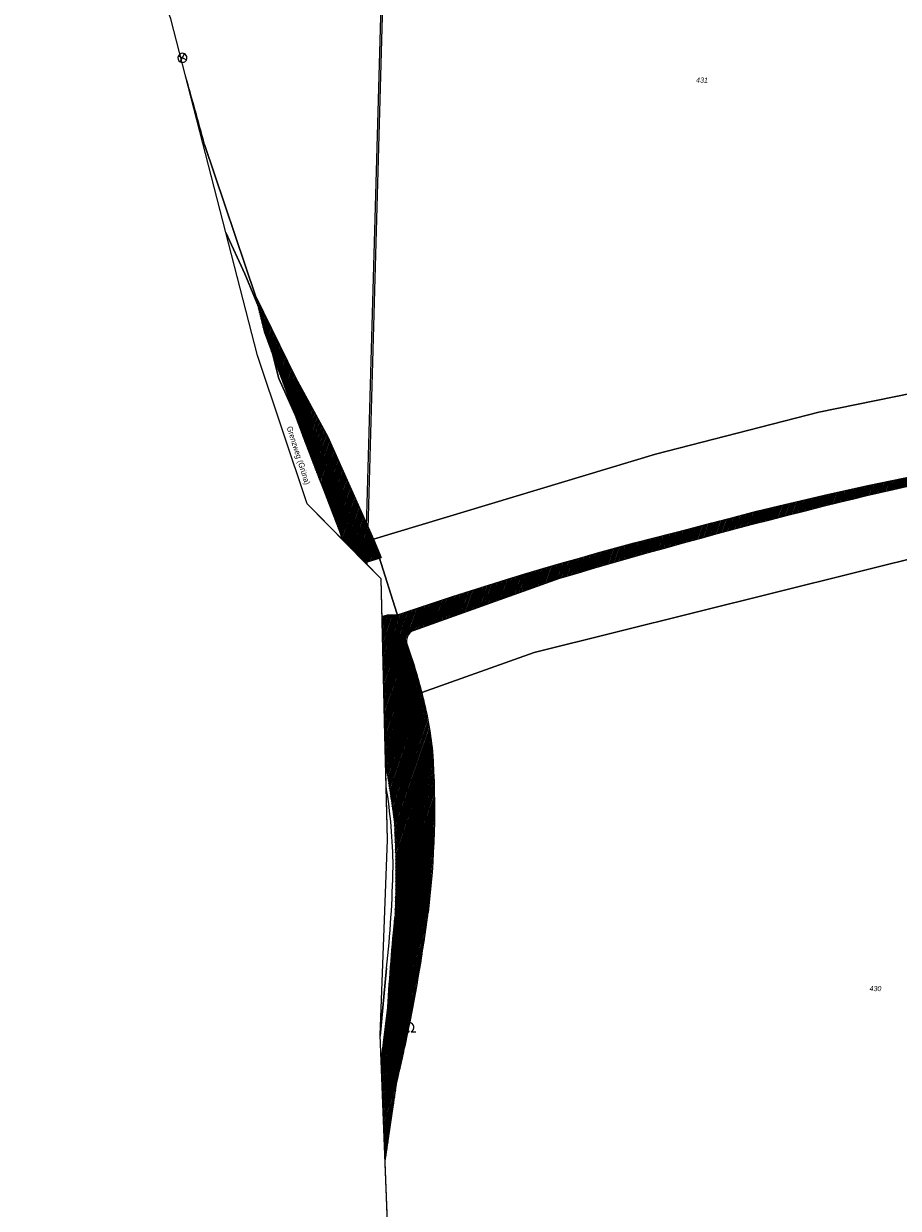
# Model space of a CAD drawing. Header units: metres. Extents: x 345144 to 348639, y 5629211 to 5635235.
# Tile 556 of 656: x 345836 to 345981, y 5631502 to 5631697. Entities that reach past the tile are written whole.
import ezdxf
from ezdxf.enums import TextEntityAlignment as Align

# ---------------------------------------------------------------- set-up
doc = ezdxf.new("R2010")
doc.units = ezdxf.units.M
doc.header["$MEASUREMENT"] = 0
for name, color, linetype in [('028 Geländeform', 7, 'Continuous'), ('065-066 Ver_Entsorgung', 7, 'Continuous'), ('081-083 Topographie', 7, 'Continuous'), ('081-083 Topographie Ausg.', 7, 'Continuous'), ('AX Flurstück', 7, 'Continuous'), ('Blatt', 7, 'Continuous'), ('Definitionslinie', 7, 'Continuous'), ('Gemeinde Lokation', 7, 'Continuous'), ('Ortsteil Lokation', 7, 'Continuous'), ('Präsentationsobjekt -Text (punktförmig)', 7, 'Continuous'), ('Strasse Lokation', 7, 'Continuous')]:
    doc.layers.add(name, color=color, linetype=linetype)
doc.styles.add('ARIAL', font='arial.ttf', dxfattribs={"height": 1})
doc.styles.add('ARIALIT', font='ariali.ttf', dxfattribs={"height": 1})
pattern_1 = [(250.9552151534, (0, 0), (0.1890527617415, -0.065261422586), [])]

# ---------------------------------------------------------------- blocks, each defined once
blk = doc.blocks.new('alk_3504_nrw')
at = {"color": 134, "lineweight": 5, "true_color": 0x00b2b2, "flags": 128}
for points in [[(-0.729333, -0.684), (-0.707333, -0.707333), (0.707333, 0.707333)], [(-0.707333, 0.707333), (0.707333, -0.707333)]]:
    blk.add_lwpolyline(points, dxfattribs=at)
at = {"color": 134, "lineweight": 5, "true_color": 0x00b2b2}
for start, end in [(90, -90), (-90, 90)]:
    blk.add_arc((0, 0), 1, start, end, dxfattribs=at)
blk = doc.blocks.new('alk_7100_nrwx2')
at = {"true_color": 0x2e2e2e}
h = blk.add_hatch(color=250, dxfattribs=at)
edge = h.paths.add_edge_path(flags=0)
edge.add_arc((0.024073, -0.597267), 0.057254, 180, 360, ccw=False)
edge.add_arc((0.024073, -0.597267), 0.057255, 0, 180, ccw=False)
at = {"color": 250, "lineweight": 5, "true_color": 0x2e2e2e, "flags": 128}
blk.add_lwpolyline([(0.349382, -0.597267), (1, -0.597267)], dxfattribs=at)
at = {"color": 250, "lineweight": 5, "true_color": 0x2e2e2e}
for centre, radius, start, end in [((0.024073, 0.012362), 0.690995, -61.91481688, -118.08518312), ((0.024073, -0.597267), 0.057255, 0, 180), ((0.024073, -0.597267), 0.057254, 180, 0)]:
    blk.add_arc(centre, radius, start, end, dxfattribs=at)

msp = doc.modelspace()

# ---------------------------------------------------------------- hatches: boundary and pattern name
at = {"layer": '028 Geländeform', "true_color": 0xb27500}
h = msp.add_hatch(dxfattribs=at)
h.set_pattern_fill('_USER', color=44, scale=0.2, angle=250.95521515, style=0, pattern_type=0)
h.set_pattern_definition(pattern_1)
h.paths.add_polyline_path([(345892.424, 5631608.221), (345888.836, 5631611.862), (345882.472, 5631628.288), (345875.781, 5631646.403), (345874.297, 5631652.321), (345880.949, 5631638.789), (345886.261, 5631629.002), (345893.82, 5631612.117), (345895.083, 5631609.074), (345894.805, 5631608.987), (345894.084, 5631608.76)], flags=0)
h = msp.add_hatch(dxfattribs=at)
h.set_pattern_fill('_USER', color=44, scale=0.2, angle=250.95521515, style=0, pattern_type=0)
h.set_pattern_definition(pattern_1)
h.paths.add_polyline_path([(346006.062, 5631625.304), (346003.8535, 5631624.95725), (346001.649703, 5631624.587063), (345999.445906, 5631624.216875), (345997.246813, 5631623.82325), (345995.047719, 5631623.429625), (345992.853328, 5631623.012563), (345990.658938, 5631622.5955), (345988.46925, 5631622.155), (345986.279563, 5631621.7145), (345984.094578, 5631621.250563), (345981.909594, 5631620.786625), (345979.729313, 5631620.29925), (345977.549031, 5631619.811875), (345975.373453, 5631619.301063), (345973.197875, 5631618.79025), (345971.027, 5631618.256), (345971.027, 5631618.256), (345968.108375, 5631617.5375), (345965.194516, 5631616.801531), (345962.280656, 5631616.065563), (345959.371563, 5631615.312125), (345956.462469, 5631614.558688), (345953.558141, 5631613.787781), (345950.653813, 5631613.016875), (345947.75425, 5631612.2285), (345944.854688, 5631611.440125), (345941.959891, 5631610.634281), (345939.065094, 5631609.828438), (345936.175063, 5631609.005125), (345933.285031, 5631608.181813), (345930.399766, 5631607.341031), (345927.5145, 5631606.50025), (345924.634, 5631605.642), (345924.634, 5631605.642), (345900.455, 5631597.027), (345900.455, 5631597.027), (345898.127, 5631598.423), (345898.127, 5631598.423), (345896.129, 5631599.621), (345896.129, 5631599.621), (345897.743, 5631599.646), (345897.743, 5631599.646), (345897.938, 5631599.649), (345897.938, 5631599.649), (345900.90425, 5631600.6635), (345903.880109, 5631601.645406), (345906.855969, 5631602.627313), (345909.841437, 5631603.576625), (345912.826906, 5631604.525938), (345915.821984, 5631605.442656), (345918.817063, 5631606.359375), (345921.82175, 5631607.2435), (345924.826438, 5631608.127625), (345927.840734, 5631608.979156), (345930.855031, 5631609.830688), (345933.878938, 5631610.649625), (345936.902844, 5631611.468563), (345939.936359, 5631612.254906), (345942.969875, 5631613.04125), (345946.013, 5631613.795), (345946.013, 5631613.795), (345949.70675, 5631614.80175), (345953.41175, 5631615.755578), (345957.11675, 5631616.709406), (345960.833, 5631617.610313), (345964.54925, 5631618.511219), (345968.27675, 5631619.359203), (345972.00425, 5631620.207188), (345975.743, 5631621.00225), (345979.48175, 5631621.797313), (345983.23175, 5631622.539453), (345986.98175, 5631623.281594), (345990.743, 5631623.970813), (345994.50425, 5631624.660031), (345998.27675, 5631625.296328), (346002.04925, 5631625.932625), (346005.833, 5631626.516), (346005.833, 5631626.516)], flags=0)
h = msp.add_hatch(dxfattribs=at)
h.set_pattern_fill('_USER', color=44, scale=0.2, angle=250.95521515, style=0, pattern_type=0)
h.set_pattern_definition(pattern_1)
edge = h.paths.add_edge_path(flags=0)
edge.add_line((345897.29, 5631565.197), (345897.213625, 5631565.80525))
edge.add_line((345897.213625, 5631565.80525), (345897.133516, 5631566.412875))
edge.add_line((345897.133516, 5631566.412875), (345897.053406, 5631567.0205))
edge.add_line((345897.053406, 5631567.0205), (345896.969563, 5631567.6275))
edge.add_line((345896.969563, 5631567.6275), (345896.885719, 5631568.2345))
edge.add_line((345896.885719, 5631568.2345), (345896.798141, 5631568.840875))
edge.add_line((345896.798141, 5631568.840875), (345896.710563, 5631569.44725))
edge.add_line((345896.710563, 5631569.44725), (345896.61925, 5631570.053))
edge.add_line((345896.61925, 5631570.053), (345896.527938, 5631570.65875))
edge.add_line((345896.527938, 5631570.65875), (345896.432891, 5631571.263875))
edge.add_line((345896.432891, 5631571.263875), (345896.337844, 5631571.869))
edge.add_line((345896.337844, 5631571.869), (345896.239063, 5631572.4735))
edge.add_line((345896.239063, 5631572.4735), (345896.140281, 5631573.078))
edge.add_line((345896.140281, 5631573.078), (345896.037766, 5631573.681875))
edge.add_line((345896.037766, 5631573.681875), (345895.93525, 5631574.28575))
edge.add_line((345895.93525, 5631574.28575), (345895.829, 5631574.889))
edge.add_line((345895.829, 5631574.889), (345895.829, 5631574.889))
edge.add_line((345895.829, 5631574.889), (345895.227, 5631599.33))
edge.add_line((345895.227, 5631599.33), (345896.129, 5631599.621))
edge.add_line((345896.129, 5631599.621), (345898.127, 5631598.423))
edge.add_line((345898.127, 5631598.423), (345900.455, 5631597.027))
edge.add_arc((345901.202, 5631595.236), 1.940539, 112.64030582, 198.60302592)
edge.add_line((345899.363, 5631594.617), (345899.5405, 5631594.135625))
edge.add_line((345899.5405, 5631594.135625), (345899.7115, 5631593.65225))
edge.add_line((345899.7115, 5631593.65225), (345899.8825, 5631593.168875))
edge.add_line((345899.8825, 5631593.168875), (345900.047, 5631592.6835))
edge.add_line((345900.047, 5631592.6835), (345900.2115, 5631592.198125))
edge.add_line((345900.2115, 5631592.198125), (345900.3695, 5631591.71075))
edge.add_line((345900.3695, 5631591.71075), (345900.5275, 5631591.223375))
edge.add_line((345900.5275, 5631591.223375), (345900.679, 5631590.734))
edge.add_line((345900.679, 5631590.734), (345900.8305, 5631590.244625))
edge.add_line((345900.8305, 5631590.244625), (345900.9755, 5631589.75325))
edge.add_line((345900.9755, 5631589.75325), (345901.1205, 5631589.261875))
edge.add_line((345901.1205, 5631589.261875), (345901.259, 5631588.7685))
edge.add_line((345901.259, 5631588.7685), (345901.3975, 5631588.275125))
edge.add_line((345901.3975, 5631588.275125), (345901.5295, 5631587.77975))
edge.add_line((345901.5295, 5631587.77975), (345901.6615, 5631587.284375))
edge.add_line((345901.6615, 5631587.284375), (345901.787, 5631586.787))
edge.add_line((345901.787, 5631586.787), (345901.787, 5631586.787))
edge.add_line((345901.787, 5631586.787), (345901.938875, 5631586.185125))
edge.add_line((345901.938875, 5631586.185125), (345902.080953, 5631585.581453))
edge.add_line((345902.080953, 5631585.581453), (345902.223031, 5631584.977781))
edge.add_line((345902.223031, 5631584.977781), (345902.355313, 5631584.372313))
edge.add_line((345902.355313, 5631584.372313), (345902.487594, 5631583.766844))
edge.add_line((345902.487594, 5631583.766844), (345902.610078, 5631583.159578))
edge.add_line((345902.610078, 5631583.159578), (345902.732563, 5631582.552313))
edge.add_line((345902.732563, 5631582.552313), (345902.84525, 5631581.94325))
edge.add_line((345902.84525, 5631581.94325), (345902.957938, 5631581.334188))
edge.add_line((345902.957938, 5631581.334188), (345903.060828, 5631580.723328))
edge.add_line((345903.060828, 5631580.723328), (345903.163719, 5631580.112469))
edge.add_line((345903.163719, 5631580.112469), (345903.256812, 5631579.499813))
edge.add_line((345903.256812, 5631579.499813), (345903.349906, 5631578.887156))
edge.add_line((345903.349906, 5631578.887156), (345903.433203, 5631578.272703))
edge.add_line((345903.433203, 5631578.272703), (345903.5165, 5631577.65825))
edge.add_line((345903.5165, 5631577.65825), (345903.59, 5631577.042))
edge.add_line((345903.59, 5631577.042), (345903.59, 5631577.042))
edge.add_line((345903.59, 5631577.042), (345903.69675, 5631575.372625))
edge.add_line((345903.69675, 5631575.372625), (345903.765219, 5631573.704328))
edge.add_line((345903.765219, 5631573.704328), (345903.833688, 5631572.036031))
edge.add_line((345903.833688, 5631572.036031), (345903.863875, 5631570.368813))
edge.add_line((345903.863875, 5631570.368813), (345903.894063, 5631568.701594))
edge.add_line((345903.894063, 5631568.701594), (345903.885969, 5631567.035453))
edge.add_line((345903.885969, 5631567.035453), (345903.877875, 5631565.369313))
edge.add_line((345903.877875, 5631565.369313), (345903.8315, 5631563.70425))
edge.add_line((345903.8315, 5631563.70425), (345903.785125, 5631562.039188))
edge.add_line((345903.785125, 5631562.039188), (345903.700469, 5631560.375203))
edge.add_line((345903.700469, 5631560.375203), (345903.615813, 5631558.711219))
edge.add_line((345903.615813, 5631558.711219), (345903.492875, 5631557.048313))
edge.add_line((345903.492875, 5631557.048313), (345903.369938, 5631555.385406))
edge.add_line((345903.369938, 5631555.385406), (345903.208719, 5631553.723578))
edge.add_line((345903.208719, 5631553.723578), (345903.0475, 5631552.06175))
edge.add_line((345903.0475, 5631552.06175), (345902.848, 5631550.401))
edge.add_line((345902.848, 5631550.401), (345902.848, 5631550.401))
edge.add_line((345902.848, 5631550.401), (345897.421, 5631550.767))
edge.add_line((345897.421, 5631550.767), (345897.421, 5631550.767))
edge.add_line((345897.421, 5631550.767), (345897.45225, 5631551.66925))
edge.add_line((345897.45225, 5631551.66925), (345897.473641, 5631552.571406))
edge.add_line((345897.473641, 5631552.571406), (345897.495031, 5631553.473562))
edge.add_line((345897.495031, 5631553.473562), (345897.506563, 5631554.375625))
edge.add_line((345897.506563, 5631554.375625), (345897.518094, 5631555.277687))
edge.add_line((345897.518094, 5631555.277687), (345897.519766, 5631556.179656))
edge.add_line((345897.519766, 5631556.179656), (345897.521438, 5631557.081625))
edge.add_line((345897.521438, 5631557.081625), (345897.51325, 5631557.9835))
edge.add_line((345897.51325, 5631557.9835), (345897.505063, 5631558.885375))
edge.add_line((345897.505063, 5631558.885375), (345897.487016, 5631559.787156))
edge.add_line((345897.487016, 5631559.787156), (345897.468969, 5631560.688938))
edge.add_line((345897.468969, 5631560.688938), (345897.441063, 5631561.590625))
edge.add_line((345897.441063, 5631561.590625), (345897.413156, 5631562.492312))
edge.add_line((345897.413156, 5631562.492312), (345897.375391, 5631563.393906))
edge.add_line((345897.375391, 5631563.393906), (345897.337625, 5631564.2955))
edge.add_line((345897.337625, 5631564.2955), (345897.29, 5631565.197))
h = msp.add_hatch(dxfattribs=at)
h.set_pattern_fill('_USER', color=44, scale=0.2, angle=250.95521515, style=0, pattern_type=0)
h.set_pattern_definition(pattern_1)
h.paths.add_polyline_path([(345895.757, 5631509.329), (345895.116, 5631525.717), (345896.188, 5631534.723), (345896.188, 5631534.723), (345896.245125, 5631535.672375), (345896.307031, 5631536.621359), (345896.368938, 5631537.570344), (345896.435625, 5631538.518938), (345896.502313, 5631539.467531), (345896.573781, 5631540.415734), (345896.64525, 5631541.363938), (345896.7215, 5631542.31175), (345896.79775, 5631543.259563), (345896.878781, 5631544.206984), (345896.959813, 5631545.154406), (345897.045625, 5631546.101438), (345897.131438, 5631547.048469), (345897.222031, 5631547.995109), (345897.312625, 5631548.94175), (345897.408, 5631549.888), (345897.408, 5631549.888), (345897.421, 5631550.767), (345902.848, 5631550.401), (345902.848, 5631550.401), (345902.691625, 5631549.207375), (345902.524797, 5631548.015672), (345902.357969, 5631546.823969), (345902.180688, 5631545.634188), (345902.003406, 5631544.444406), (345901.815672, 5631543.256547), (345901.627938, 5631542.068688), (345901.42975, 5631540.88275), (345901.231563, 5631539.696813), (345901.022922, 5631538.512797), (345900.814281, 5631537.328781), (345900.595188, 5631536.146688), (345900.376094, 5631534.964594), (345900.146547, 5631533.784422), (345899.917, 5631532.60425), (345899.677, 5631531.426), (345899.677, 5631531.426), (345899.56275, 5631530.86375), (345899.446094, 5631530.301953), (345899.329438, 5631529.740156), (345899.210375, 5631529.178813), (345899.091313, 5631528.617469), (345898.969844, 5631528.056578), (345898.848375, 5631527.495688), (345898.7245, 5631526.93525), (345898.600625, 5631526.374813), (345898.474344, 5631525.814828), (345898.348063, 5631525.254844), (345898.219375, 5631524.695313), (345898.090688, 5631524.135781), (345897.959594, 5631523.576703), (345897.8285, 5631523.017625), (345897.695, 5631522.459), (345897.695, 5631522.459)], flags=0)

# ---------------------------------------------------------------- linework, layer by layer
at = {"layer": '081-083 Topographie', "color": 7, "linetype": 'Continuous', "lineweight": 5, "flags": 128}
for points in [[(345874.297, 5631652.321), (345865.912, 5631677.306)], [(345895.995, 5631541.234), (345894.949491, 5631529.961203)]]:
    msp.add_lwpolyline(points, dxfattribs=at)
at = {"layer": '081-083 Topographie', "color": 7, "linetype": 'Continuous', "lineweight": 5}
for centre, radius, start, end in [((345342.076, 5631537.482), 542.176084, 14.94514066, 16.18448132), ((345810.02, 5631557.122), 87.046969, 0.54830288, 9.31540649), ((345705.619, 5631561.781), 191.482227, -6.16000415, -1.14490125)]:
    msp.add_arc(centre, radius, start, end, dxfattribs=at)
at = {"layer": '081-083 Topographie Ausg.', "color": 7, "linetype": 'Continuous', "lineweight": 5, "flags": 128}
for points in [[(345891.808271, 5631608.845865), (345894.495, 5631609.81)], [(345896.807, 5631599.489), (345895.236661, 5631598.925622)]]:
    msp.add_lwpolyline(points, dxfattribs=at)
at = {"layer": 'AX Flurstück', "color": 8, "linetype": 'Continuous', "lineweight": 13, "true_color": 0x808080, "flags": 128}
for points in [[(346010.374, 5631731.956), (346015.997, 5631696.484), (346016.605, 5631692.717), (346022.288, 5631645.645), (346022.494, 5631644.044), (345995.301, 5631638.774), (345967.424, 5631633.109), (345940.432, 5631626.165), (345893.821, 5631612.117), (345889.819, 5631610.865), (345888.621, 5631612.081), (345886.286, 5631620.268), (345882.326, 5631629.445), (345878.201, 5631638.659), (345875.733, 5631648.209), (345872.566, 5631655.918), (345869.411, 5631662.75), (345860.336, 5631698.053)], [(345874.634, 5631642.43), (345869.411, 5631662.75), (345872.566, 5631655.918), (345875.733, 5631648.209), (345878.201, 5631638.659), (345882.326, 5631629.445), (345886.286, 5631620.268), (345888.621, 5631612.081), (345882.862, 5631617.924), (345874.634, 5631642.43)], [(346000.031, 5631613.227), (345920.347, 5631593.367), (345901.788, 5631586.786), (345893.821, 5631612.117), (345940.432, 5631626.165), (345967.424, 5631633.109), (345995.301, 5631638.774)], [(345896.427, 5631492.225), (345895.38, 5631518.953), (345895.372, 5631525.195), (345896.188, 5631534.724), (345897.556, 5631544.816), (345898.259, 5631554.84), (345897.921, 5631564.768), (345896.813, 5631574.68), (345895.655, 5631581.927), (345895.59, 5631584.591), (345901.788, 5631586.786), (345920.347, 5631593.367), (346000.031, 5631613.227), (346026.127, 5631617.269), (346031.32, 5631574.117), (346044.117, 5631520.478), (346054.135, 5631478.406)], [(345901.788, 5631586.786), (345895.59, 5631584.591), (345895.074, 5631605.532), (345889.819, 5631610.865), (345893.821, 5631612.117), (345901.788, 5631586.786)], [(345896.135, 5631562.44), (345895.655, 5631581.927), (345896.813, 5631574.68), (345897.921, 5631564.768), (345898.259, 5631554.84), (345897.556, 5631544.816), (345896.188, 5631534.724), (345895.372, 5631525.195), (345895.38, 5631518.953), (345894.943, 5631530.127), (345896.135, 5631562.44)]]:
    msp.add_lwpolyline(points, dxfattribs=at)
at = {"layer": 'Blatt', "color": 205, "linetype": 'Continuous', "lineweight": 5, "true_color": 0x873099, "flags": 128}
for points in [[(345584.104, 5631677.451), (345518.715, 5631754.457), (345896.548, 5631743.817), (345892.72, 5631607.92), (345882.862, 5631617.924), (345874.634, 5631642.43), (345860.336, 5631698.053), (345854.261, 5631714.326), (345851.905, 5631735.69), (345765.089, 5631714.964), (345693.262, 5631703.408), (345637.915, 5631692.181), (345631.641, 5631697.426), (345584.104, 5631677.451)], [(346389.009, 5631479.609), (345896.378, 5631493.48), (345894.943, 5631530.127), (345896.135, 5631562.44), (345895.074, 5631605.532), (345892.475, 5631608.17), (345896.288, 5631743.557), (346396.046, 5631729.484), (346389.009, 5631479.609)]]:
    msp.add_lwpolyline(points, dxfattribs=at)
at = {"layer": 'Definitionslinie', "color": 7, "linetype": 'Continuous', "lineweight": 5, "flags": 128}
for points in [[(345865.912, 5631677.306), (345874.297, 5631652.321)], [(345894.949491, 5631529.961203), (345895.995, 5631541.234)]]:
    msp.add_lwpolyline(points, dxfattribs=at)
at = {"layer": 'Definitionslinie', "color": 44, "linetype": 'Continuous', "lineweight": 5, "true_color": 0xb27500, "flags": 128}
for points in [[(345874.297, 5631652.321), (345875.781, 5631646.403)], [(345874.297, 5631652.321), (345880.949, 5631638.789)], [(345875.781, 5631646.403), (345882.472, 5631628.288)], [(345880.949, 5631638.789), (345886.261, 5631629.002)], [(345882.472, 5631628.288), (345888.836075, 5631611.86187)], [(345886.261, 5631629.002), (345893.82, 5631612.117)], [(345946.013, 5631613.795), (345949.70675, 5631614.80175), (345953.41175, 5631615.755578), (345957.11675, 5631616.709406), (345960.833, 5631617.610313), (345964.54925, 5631618.511219), (345968.27675, 5631619.359203), (345972.00425, 5631620.207188), (345975.743, 5631621.00225), (345979.48175, 5631621.797313), (345983.23175, 5631622.539453), (345986.98175, 5631623.281594), (345990.743, 5631623.970813), (345994.50425, 5631624.660031), (345998.27675, 5631625.296328), (346002.04925, 5631625.932625), (346005.833, 5631626.516)], [(345971.027, 5631618.256), (345973.197875, 5631618.79025), (345975.373453, 5631619.301063), (345977.549031, 5631619.811875), (345979.729313, 5631620.29925), (345981.909594, 5631620.786625), (345984.094578, 5631621.250563), (345986.279563, 5631621.7145), (345988.46925, 5631622.155), (345990.658938, 5631622.5955), (345992.853328, 5631623.012563), (345995.047719, 5631623.429625), (345997.246813, 5631623.82325), (345999.445906, 5631624.216875), (346001.649703, 5631624.587063), (346003.8535, 5631624.95725), (346006.062, 5631625.304)], [(345924.634, 5631605.642), (345927.5145, 5631606.50025), (345930.399766, 5631607.341031), (345933.285031, 5631608.181813), (345936.175063, 5631609.005125), (345939.065094, 5631609.828438), (345941.959891, 5631610.634281), (345944.854688, 5631611.440125), (345947.75425, 5631612.2285), (345950.653813, 5631613.016875), (345953.558141, 5631613.787781), (345956.462469, 5631614.558688), (345959.371563, 5631615.312125), (345962.280656, 5631616.065563), (345965.194516, 5631616.801531), (345968.108375, 5631617.5375), (345971.027, 5631618.256)], [(345897.938, 5631599.649), (345900.90425, 5631600.6635), (345903.880109, 5631601.645406), (345906.855969, 5631602.627313), (345909.841437, 5631603.576625), (345912.826906, 5631604.525938), (345915.821984, 5631605.442656), (345918.817063, 5631606.359375), (345921.82175, 5631607.2435), (345924.826438, 5631608.127625), (345927.840734, 5631608.979156), (345930.855031, 5631609.830688), (345933.878938, 5631610.649625), (345936.902844, 5631611.468563), (345939.936359, 5631612.254906), (345942.969875, 5631613.04125), (345946.013, 5631613.795)], [(345893.82, 5631612.117), (345895.083, 5631609.074)], [(345892.424046, 5631608.221013), (345894.084, 5631608.76)], [(345894.084, 5631608.76), (345894.805, 5631608.987), (345894.805, 5631608.987), (345895.083, 5631609.074)], [(345900.455, 5631597.027), (345924.634, 5631605.642)], [(345895.226702, 5631599.330093), (345896.129, 5631599.621)], [(345896.129, 5631599.621), (345897.743, 5631599.646), (345897.743, 5631599.646), (345897.938, 5631599.649)], [(345896.129, 5631599.621), (345898.127, 5631598.423), (345898.127, 5631598.423), (345900.455, 5631597.027)], [(345896.129, 5631599.621), (345898.127, 5631598.423), (345898.127, 5631598.423), (345900.455, 5631597.027)], [(345899.363, 5631594.617), (345899.5405, 5631594.135625), (345899.7115, 5631593.65225), (345899.8825, 5631593.168875), (345900.047, 5631592.6835), (345900.2115, 5631592.198125), (345900.3695, 5631591.71075), (345900.5275, 5631591.223375), (345900.679, 5631590.734), (345900.8305, 5631590.244625), (345900.9755, 5631589.75325), (345901.1205, 5631589.261875), (345901.259, 5631588.7685), (345901.3975, 5631588.275125), (345901.5295, 5631587.77975), (345901.6615, 5631587.284375), (345901.787, 5631586.787)], [(345901.787, 5631586.787), (345901.938875, 5631586.185125), (345902.080953, 5631585.581453), (345902.223031, 5631584.977781), (345902.355313, 5631584.372313), (345902.487594, 5631583.766844), (345902.610078, 5631583.159578), (345902.732563, 5631582.552313), (345902.84525, 5631581.94325), (345902.957938, 5631581.334188), (345903.060828, 5631580.723328), (345903.163719, 5631580.112469), (345903.256812, 5631579.499813), (345903.349906, 5631578.887156), (345903.433203, 5631578.272703), (345903.5165, 5631577.65825), (345903.59, 5631577.042)], [(345903.59, 5631577.042), (345903.69675, 5631575.372625), (345903.765219, 5631573.704328), (345903.833688, 5631572.036031), (345903.863875, 5631570.368813), (345903.894063, 5631568.701594), (345903.885969, 5631567.035453), (345903.877875, 5631565.369313), (345903.8315, 5631563.70425), (345903.785125, 5631562.039188), (345903.700469, 5631560.375203), (345903.615813, 5631558.711219), (345903.492875, 5631557.048313), (345903.369938, 5631555.385406), (345903.208719, 5631553.723578), (345903.0475, 5631552.06175), (345902.848, 5631550.401)], [(345895.828458, 5631574.890069), (345895.93473, 5631574.28671), (345896.037271, 5631573.682737), (345896.139812, 5631573.078764), (345896.238621, 5631572.474177), (345896.33743, 5631571.869589), (345896.432508, 5631571.264387), (345896.527586, 5631570.659185), (345896.618933, 5631570.053368), (345896.710279, 5631569.447551), (345896.797894, 5631568.84112), (345896.885509, 5631568.234688), (345896.969392, 5631567.627642), (345897.053276, 5631567.020596), (345897.133428, 5631566.412936), (345897.21358, 5631565.805275), (345897.29, 5631565.197)], [(345897.29, 5631565.197), (345897.337625, 5631564.2955), (345897.375391, 5631563.393906), (345897.413156, 5631562.492312), (345897.441063, 5631561.590625), (345897.468969, 5631560.688938), (345897.487016, 5631559.787156), (345897.505063, 5631558.885375), (345897.51325, 5631557.9835), (345897.521438, 5631557.081625), (345897.519766, 5631556.179656), (345897.518094, 5631555.277687), (345897.506563, 5631554.375625), (345897.495031, 5631553.473562), (345897.473641, 5631552.571406), (345897.45225, 5631551.66925), (345897.421, 5631550.767)], [(345896.188, 5631534.723), (345896.245125, 5631535.672375), (345896.307031, 5631536.621359), (345896.368938, 5631537.570344), (345896.435625, 5631538.518938), (345896.502313, 5631539.467531), (345896.573781, 5631540.415734), (345896.64525, 5631541.363938), (345896.7215, 5631542.31175), (345896.79775, 5631543.259563), (345896.878781, 5631544.206984), (345896.959813, 5631545.154406), (345897.045625, 5631546.101438), (345897.131438, 5631547.048469), (345897.222031, 5631547.995109), (345897.312625, 5631548.94175), (345897.408, 5631549.888)], [(345897.421, 5631550.767), (345897.408, 5631549.888)], [(345897.421, 5631550.767), (345902.848, 5631550.401)], [(345897.421, 5631550.767), (345902.848, 5631550.401)], [(345897.695, 5631522.459), (345897.8285, 5631523.017625), (345897.959594, 5631523.576703), (345898.090688, 5631524.135781), (345898.219375, 5631524.695313), (345898.348063, 5631525.254844), (345898.474344, 5631525.814828), (345898.600625, 5631526.374813), (345898.7245, 5631526.93525), (345898.848375, 5631527.495688), (345898.969844, 5631528.056578), (345899.091313, 5631528.617469), (345899.210375, 5631529.178813), (345899.329438, 5631529.740156), (345899.446094, 5631530.301953), (345899.56275, 5631530.86375), (345899.677, 5631531.426), (345899.677, 5631531.426), (345899.917, 5631532.60425), (345900.146547, 5631533.784422), (345900.376094, 5631534.964594), (345900.595188, 5631536.146688), (345900.814281, 5631537.328781), (345901.022922, 5631538.512797), (345901.231563, 5631539.696813), (345901.42975, 5631540.88275), (345901.627938, 5631542.068688), (345901.815672, 5631543.256547), (345902.003406, 5631544.444406), (345902.180688, 5631545.634188), (345902.357969, 5631546.823969), (345902.524797, 5631548.015672), (345902.691625, 5631549.207375), (345902.848, 5631550.401)], [(345895.115647, 5631525.716814), (345896.188, 5631534.723)], [(345895.757188, 5631509.328934), (345897.695, 5631522.459)]]:
    msp.add_lwpolyline(points, dxfattribs=at)
at = {"layer": 'Definitionslinie', "color": 7, "linetype": 'Continuous', "lineweight": 5}
for centre, radius, start, end in [((345342.076, 5631537.482), 542.175937, 14.94514066, 16.18448132), ((345810.02, 5631557.122), 87.046969, 0.54830288, 9.31540649), ((345705.619, 5631561.781), 191.481593, -6.16000415, -1.14490125)]:
    msp.add_arc(centre, radius, start, end, dxfattribs=at)
at = {"layer": 'Definitionslinie', "color": 44, "linetype": 'Continuous', "lineweight": 5, "true_color": 0xb27500}
msp.add_arc((345901.202, 5631595.236), 1.940382, 112.64030582, -161.39697408, dxfattribs=at)
at = {"layer": 'Gemeinde Lokation', "color": 7, "linetype": 'Continuous', "lineweight": 5, "flags": 128}
msp.add_lwpolyline([(345896.873, 5631480.826), (345894.943, 5631530.127), (345896.135, 5631562.44), (345895.074, 5631605.532), (345882.862, 5631617.924), (345874.634, 5631642.43), (345860.336, 5631698.053), (345854.261, 5631714.326), (345851.905, 5631735.69), (345765.089, 5631714.964), (345693.262, 5631703.408), (345637.915, 5631692.181), (345631.641, 5631697.426), (345584.104, 5631677.451), (345516.682, 5631756.851), (345436.232, 5631808.211)], dxfattribs=at)
at = {"layer": 'Ortsteil Lokation', "color": 7, "linetype": 'Continuous', "lineweight": 5, "flags": 128}
msp.add_lwpolyline([(345896.873, 5631480.826), (345894.943, 5631530.127), (345896.135, 5631562.44), (345895.074, 5631605.532), (345882.862, 5631617.924), (345874.634, 5631642.43), (345860.336, 5631698.053), (345854.261, 5631714.326), (345851.905, 5631735.69), (345765.089, 5631714.964), (345693.262, 5631703.408), (345637.915, 5631692.181), (345631.641, 5631697.426), (345584.104, 5631677.451), (345516.682, 5631756.851), (345436.232, 5631808.211)], dxfattribs=at)

# ---------------------------------------------------------------- block references
at = {"layer": '065-066 Ver_Entsorgung', "xscale": 0.75, "yscale": 0.75, "rotation": 16.6881406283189}
msp.add_blockref('alk_3504_nrw', (345862.254, 5631691.627), dxfattribs=at)
at = {"layer": '081-083 Topographie', "xscale": 1.15275, "yscale": 1.15275, "rotation": -2.326036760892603}
for p in [(345899.034, 5631544.931), (345899.677, 5631531.426)]:
    msp.add_blockref('alk_7100_nrwx2', p, dxfattribs=at)

# ---------------------------------------------------------------- texts
at = {"layer": 'Präsentationsobjekt -Text (punktförmig)', "color": 8, "true_color": 0x808080, "style": 'ARIALIT'}
for s, p in [('431', (345948.105, 5631687.953)), ('430', (345976.767, 5631537.844))]:
    msp.add_text(s, height=0.8421, dxfattribs=at).set_placement(p, align=Align.MIDDLE_CENTER)
at = {"layer": 'Strasse Lokation', "color": 219, "true_color": 0x5c3d57, "style": 'ARIAL', "width": 0.8}
msp.add_text('Grenzweg (Grüna)', height=0.94657496, rotation=-72.33319694, dxfattribs=at).set_placement((345881.436, 5631625.939), align=Align.MIDDLE_CENTER)

doc.saveas('drawing.dxf')
